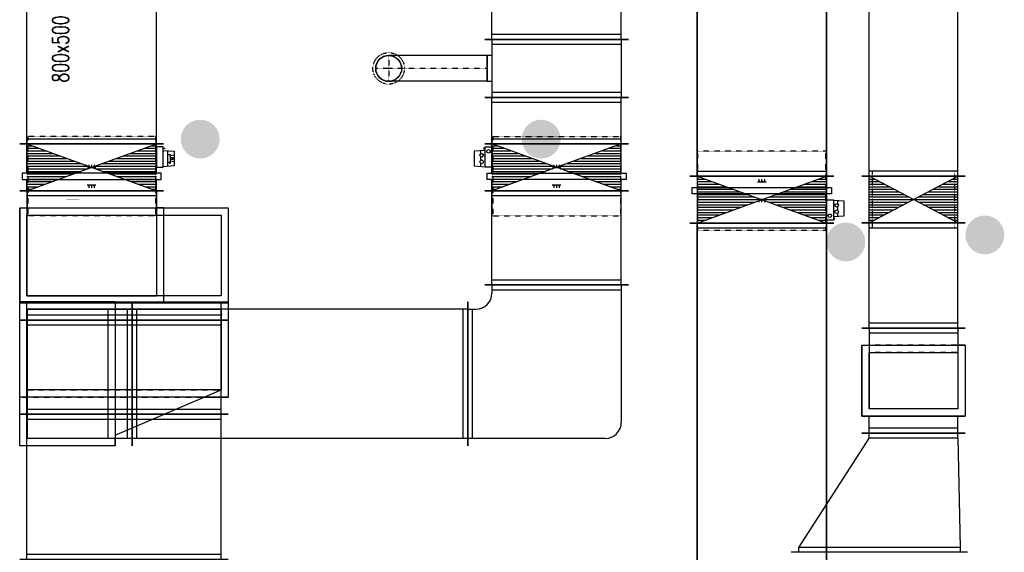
# Model space of a CAD drawing. Extents: x -7228 to 74941, y -112898 to 85621.
# Tile 555 of 635: x 23198 to 23807, y 81881 to 82211. Entities that reach past the tile are written whole.
import ezdxf

# ---------------------------------------------------------------- set-up
doc = ezdxf.new("R2010")
doc.units = 0
doc.linetypes.add('DASHDOT', pattern=[1, 0.5, -0.25, 0, -0.25])
doc.linetypes.add('DASHED', pattern=[0.75, 0.5, -0.25])
doc.layers.get('0').update_dxf_attribs({"color": 101, "linetype": 'CONTINUOUS'})
for name, color, linetype in [('BB-went-opis', 8, 'CONTINUOUS'), ('E35', 6, 'CONTINUOUS'), ('FLUID-N15', 7, 'CONTINUOUS'), ('FLUID-N2', 7, 'CONTINUOUS'), ('FLUID-W.2', 7, 'CONTINUOUS'), ('FLUID-W2', 7, 'CONTINUOUS'), ('FLUID-W2-SYM', 7, 'CONTINUOUS'), ('m-went-klapy', 2, 'CONTINUOUS'), ('m-went-nawiew', 152, 'CONTINUOUS'), ('m-went-opis', 86, 'CONTINUOUS'), ('m-went-wywiew', 1, 'CONTINUOUS')]:
    doc.layers.add(name, color=color, linetype=linetype)
doc.styles.add('tab-bud$0$ROMANS', font='romans', dxfattribs={"width": 0.7})
doc.linetypes.add('ZIGZAG', pattern='A,0.00254,-5.08,[131,ltypeshp.shx,S=5.08,R=0,X=-5.08,Y=0],-10.16,[131,ltypeshp.shx,S=5.08,R=180,X=5.08,Y=0],-5.08', length=20.32254)

# ---------------------------------------------------------------- blocks, each defined once
blk = doc.blocks.new('*U7749')
at = {"color": 5, "linetype": 'Continuous', "lineweight": -2, "ltscale": 2}
for p, q in [((-741, -645), (-741, 645)), ((741, 645), (741, -645))]:
    blk.add_line(p, q, dxfattribs=at)
at = {"color": 0, "linetype": 'ByBlock', "lineweight": -2, "ltscale": 2}
for p, q in [((-741, 600), (741, 600)), ((-741, -600), (741, -600))]:
    blk.add_line(p, q, dxfattribs=at)
at = {"color": 4, "linetype": 'Continuous', "ltscale": 2}
for p, q in [((-711, -600), (-711, 600)), ((711, 600), (711, -600))]:
    blk.add_line(p, q, dxfattribs=at)
blk = doc.blocks.new('*U7750')
at = {"color": 5, "linetype": 'Continuous', "lineweight": -2, "ltscale": 2}
blk.add_line((-335, -645), (-335, 645), dxfattribs=at)
at = {"color": 4, "linetype": 'Continuous', "ltscale": 2}
for p, q in [((-230, -645), (-230, 645)), ((-230, 645), (360, 645)), ((360, 645), (360, -645)), ((-305, -600), (-305, 600)), ((360, -645), (-230, -645))]:
    blk.add_line(p, q, dxfattribs=at)
at = {"color": 0, "linetype": 'ByBlock', "lineweight": -2, "ltscale": 2}
for p, q in [((-335, 600), (-230, 600)), ((-185, -600), (-185, 600)), ((-185, 600), (315, 600)), ((315, 600), (315, -600)), ((-335, -600), (-230, -600)), ((315, -600), (-185, -600))]:
    blk.add_line(p, q, dxfattribs=at)
blk = doc.blocks.new('*U7751')
at = {"color": 5, "linetype": 'Continuous', "lineweight": -2, "ltscale": 2}
for p, q in [((-533.5, -445), (-533.5, 445)), ((533.5, 445), (533.5, -445))]:
    blk.add_line(p, q, dxfattribs=at)
at = {"color": 0, "linetype": 'ByBlock', "lineweight": -2, "ltscale": 2}
for p, q in [((-533.5, 400), (533.5, 400)), ((-533.5, -400), (533.5, -400))]:
    blk.add_line(p, q, dxfattribs=at)
at = {"color": 4, "linetype": 'Continuous', "ltscale": 2}
for p, q in [((-503.5, -400), (-503.5, 400)), ((503.5, 400), (503.5, -400))]:
    blk.add_line(p, q, dxfattribs=at)
blk = doc.blocks.new('*U7752')
at = {"color": 4, "linetype": 'Continuous', "ltscale": 2}
for p, q in [((230, 445), (-360, 445)), ((-360, -445), (-360, 445)), ((230, 445), (230, 400)), ((305, 400), (305, -400)), ((230, -445), (230, -400)), ((230, -445), (-360, -445))]:
    blk.add_line(p, q, dxfattribs=at)
at = {"color": 5, "linetype": 'Continuous', "lineweight": -2, "ltscale": 2}
blk.add_line((335, 445), (335, -445), dxfattribs=at)
at = {"color": 0, "linetype": 'ByBlock', "lineweight": -2, "ltscale": 2}
for p, q in [((335, 400), (-315, 400)), ((-315, 400), (-315, -400)), ((335, -400), (-315, -400))]:
    blk.add_line(p, q, dxfattribs=at)
at = {"color": 4, "linetype": 'DASHED', "ltscale": 2}
for p, q in [((185, 400), (185, -400)), ((230, 400), (230, -400))]:
    blk.add_line(p, q, dxfattribs=at)
blk = doc.blocks.new('*U7753')
at = {"color": 4, "linetype": 'Continuous', "ltscale": 2}
for p, q in [((-245, -295), (-245, 295)), ((-245, 295), (645, 295)), ((645, 295), (645, -295)), ((645, -295), (-245, -295))]:
    blk.add_line(p, q, dxfattribs=at)
at = {"color": 0, "linetype": 'ByBlock', "lineweight": -2, "ltscale": 2}
for p, q in [((-200, -250), (-200, 250)), ((-200, 250), (600, 250)), ((600, 250), (600, -250)), ((600, -250), (-200, -250))]:
    blk.add_line(p, q, dxfattribs=at)
blk = doc.blocks.new('*U7951')
at = {"color": 1, "linetype": 'Continuous', "lineweight": -2, "ltscale": 2}
for p, q in [((-449.5, -645), (-449.5, 645)), ((449.5, 645), (449.5, -645))]:
    blk.add_line(p, q, dxfattribs=at)
at = {"color": 0, "linetype": 'ByBlock', "lineweight": -2, "ltscale": 2}
for p, q in [((-449.5, 600), (449.5, 600)), ((-449.5, -600), (449.5, -600))]:
    blk.add_line(p, q, dxfattribs=at)
at = {"color": 4, "linetype": 'Continuous', "ltscale": 2}
for p, q in [((-419.5, -600), (-419.5, 600)), ((419.5, 600), (419.5, -600))]:
    blk.add_line(p, q, dxfattribs=at)
blk = doc.blocks.new('*U7953')
at = {"color": 1, "linetype": 'Continuous', "lineweight": -2, "ltscale": 2}
blk.add_line((-335, -645), (-335, 645), dxfattribs=at)
at = {"color": 4, "linetype": 'Continuous', "ltscale": 2}
for p, q in [((-230, -645), (-230, 645)), ((-230, 645), (360, 645)), ((360, 645), (360, -645)), ((-305, -600), (-305, 600)), ((360, -645), (-230, -645))]:
    blk.add_line(p, q, dxfattribs=at)
at = {"color": 0, "linetype": 'ByBlock', "lineweight": -2, "ltscale": 2}
for p, q in [((-335, 600), (-230, 600)), ((-185, -600), (-185, 600)), ((-185, 600), (315, 600)), ((315, 600), (315, -600)), ((-335, -600), (-230, -600)), ((315, -600), (-185, -600))]:
    blk.add_line(p, q, dxfattribs=at)
blk = doc.blocks.new('*U7954')
at = {"color": 1, "linetype": 'Continuous', "lineweight": -2, "ltscale": 2}
for p, q in [((-291.5, -445), (-291.5, 445)), ((291.5, 445), (291.5, -445))]:
    blk.add_line(p, q, dxfattribs=at)
at = {"color": 0, "linetype": 'ByBlock', "lineweight": -2, "ltscale": 2}
for p, q in [((-291.5, 400), (291.5, 400)), ((-291.5, -400), (291.5, -400))]:
    blk.add_line(p, q, dxfattribs=at)
at = {"color": 4, "linetype": 'Continuous', "ltscale": 2}
for p, q in [((-261.5, -400), (-261.5, 400)), ((261.5, 400), (261.5, -400))]:
    blk.add_line(p, q, dxfattribs=at)
blk = doc.blocks.new('*U7955')
at = {"color": 1, "linetype": 'Continuous', "lineweight": -2, "ltscale": 2}
for p, q in [((485, 510), (485, -380)), ((380, -485), (-510, -485))]:
    blk.add_line(p, q, dxfattribs=at)
at = {"color": 0, "linetype": 'ByBlock', "lineweight": -2, "ltscale": 2}
for p, q in [((-365, 465), (485, 465)), ((-465, -485), (-465, 365)), ((485, -335), (435, -335)), ((335, -485), (335, -435))]:
    blk.add_line(p, q, dxfattribs=at)
at = {"color": 4, "linetype": 'Continuous', "ltscale": 2}
for p, q in [((455, 465), (455, -335)), ((335, -455), (-465, -455))]:
    blk.add_line(p, q, dxfattribs=at)
at = {"color": 0, "linetype": 'ByBlock', "lineweight": -2, "ltscale": 2}
for centre in [(-365, 365), (435, -435)]:
    blk.add_arc(centre, 100, 90, 180, dxfattribs=at)
blk = doc.blocks.new('*U7956')
at = {"color": 1, "linetype": 'Continuous', "lineweight": -2, "ltscale": 2}
for p, q in [((-1037.5, -445), (-1037.5, 445)), ((1037.5, 445), (1037.5, -445))]:
    blk.add_line(p, q, dxfattribs=at)
at = {"color": 0, "linetype": 'ByBlock', "lineweight": -2, "ltscale": 2}
for p, q in [((-1037.5, 400), (1037.5, 400)), ((-1037.5, -400), (1037.5, -400))]:
    blk.add_line(p, q, dxfattribs=at)
at = {"color": 4, "linetype": 'Continuous', "ltscale": 2}
for p, q in [((-1007.5, -400), (-1007.5, 400)), ((1007.5, 400), (1007.5, -400))]:
    blk.add_line(p, q, dxfattribs=at)
blk = doc.blocks.new('*U7957')
at = {"color": 4, "linetype": 'Continuous', "ltscale": 2}
for p, q in [((230, 445), (-360, 445)), ((-360, -445), (-360, 445)), ((230, 445), (230, 400)), ((305, 400), (305, -400)), ((230, -445), (230, -400)), ((230, -445), (-360, -445))]:
    blk.add_line(p, q, dxfattribs=at)
at = {"color": 1, "linetype": 'Continuous', "lineweight": -2, "ltscale": 2}
blk.add_line((335, 445), (335, -445), dxfattribs=at)
at = {"color": 0, "linetype": 'ByBlock', "lineweight": -2, "ltscale": 2}
for p, q in [((335, 400), (-315, 400)), ((-315, 400), (-315, -400)), ((335, -400), (-315, -400))]:
    blk.add_line(p, q, dxfattribs=at)
at = {"color": 4, "linetype": 'DASHED', "ltscale": 2}
for p, q in [((185, 400), (185, -400)), ((230, 400), (230, -400))]:
    blk.add_line(p, q, dxfattribs=at)
blk = doc.blocks.new('*U7958')
at = {"color": 4, "linetype": 'Continuous', "ltscale": 2}
for p, q in [((55, -295), (55, 595)), ((55, 595), (645, 595)), ((645, 595), (645, -295)), ((-645, 295), (-645, -295)), ((-495, 295), (-645, 295)), ((645, 295), (645, -295)), ((645, -295), (-645, -295)), ((645, -295), (55, -295))]:
    blk.add_line(p, q, dxfattribs=at)
at = {"color": 0, "linetype": 'ByBlock', "lineweight": -2, "ltscale": 2}
for p, q in [((100, -250), (100, 550)), ((100, 550), (600, 550)), ((600, 550), (600, -250)), ((55, 530.7), (-600, 250)), ((-600, 250), (-600, -250)), ((55, -250), (-600, -250)), ((600, -250), (100, -250))]:
    blk.add_line(p, q, dxfattribs=at)
at = {"color": 4, "linetype": 'DASHED', "ltscale": 2}
for p, q in [((600, 250), (-600, 250)), ((645, 295), (-495, 295)), ((100, -250), (-600, -250))]:
    blk.add_line(p, q, dxfattribs=at)
blk = doc.blocks.new('*U7810')
at = {"linetype": 'Continuous', "ltscale": 2}
h = blk.add_hatch(dxfattribs=at)
h.set_pattern_fill('LINE', color=4, scale=5, angle=90, style=0)
h.paths.add_polyline_path([(-145, -400), (145, -400), (-145, 400), (145, 400)])
at = {"color": 5, "linetype": 'Continuous', "lineweight": -2, "ltscale": 2}
for p, q in [((-145, -445), (-145, 445)), ((145, 445), (145, -445)), ((-110, 18), (-126.028, 18)), ((-110, 1), (-126.028, 1)), ((-110, 18), (-114.916, 22.916)), ((-110, 18), (-114.916, 13.084)), ((-110, 1), (-114.916, 5.916)), ((-110, 1), (-114.916, -3.916)), ((-110, -26.5), (-110, 26.776)), ((0, 26.5), (0, -26.776)), ((0, 16), (4.916, 20.916)), ((0, 16), (16.028, 16)), ((0, 16), (4.916, 11.084)), ((0, -1), (4.916, 3.916)), ((-110, -16), (-126.028, -16)), ((-110, -16), (-114.916, -11.084)), ((-110, -16), (-114.916, -20.916)), ((0, -1), (16.028, -1)), ((0, -1), (4.916, -5.916)), ((0, -18), (4.916, -13.084)), ((0, -18), (16.028, -18)), ((0, -18), (4.916, -22.916))]:
    blk.add_line(p, q, dxfattribs=at)
at = {"color": 0, "linetype": 'ByBlock', "lineweight": -2, "ltscale": 2}
for p, q in [((-35, 430), (-75, 430)), ((-75, 430), (-75, -430)), ((-35, -430), (-35, 430)), ((-145, 400), (-75, 400)), ((-35, 400), (145, 400)), ((-145, -400), (-75, -400)), ((-35, -400), (145, -400)), ((-75, -430), (-35, -430))]:
    blk.add_line(p, q, dxfattribs=at)
at = {"color": 4, "linetype": 'DASHED', "ltscale": 2}
for p, q in [((190.5, 395.5), (-300.5, 395.5)), ((-300.5, -395.5), (-300.5, 395.5)), ((190.5, -395.5), (190.5, 395.5)), ((190.5, -395.5), (-300.5, -395.5))]:
    blk.add_line(p, q, dxfattribs=at)
at = {"color": 4, "linetype": 'Continuous', "ltscale": 2}
for p, q in [((-145, 400), (145, -400)), ((145, 400), (-145, -400)), ((127.5, -400), (1.5, -400)), ((1.5, -400), (1.5, -443)), ((127.5, -443), (127.5, -400)), ((1.5, -443), (127.5, -443)), ((10.5, -510), (4.5, -443)), ((103.082, -470), (6.918, -470)), ((25.079, -485.5), (25.079, -482.5)), ((25.079, -482.5), (31, -482.5)), ((79, -485.5), (25.079, -485.5)), ((31, -482.5), (31, -470)), ((34.979, -510), (38.326, -485.5)), ((48.5, -502), (48.5, -485.5)), ((61.5, -485.5), (61.5, -502)), ((75.021, -510), (71.674, -485.5)), ((79, -470), (79, -485.5)), ((105.5, -443), (99.5, -510)), ((117.5, -452), (117.5, -443)), ((119.5, -452), (117.5, -452)), ((119.5, -443), (119.5, -452)), ((99.5, -510), (10.5, -510)), ((61.5, -502), (48.5, -502))]:
    blk.add_line(p, q, dxfattribs=at)
blk = doc.blocks.new('*U7959')
at = {"color": 1, "linetype": 'Continuous', "lineweight": -2, "ltscale": 2}
for p, q in [((-180, -445), (-180, 445)), ((180, 445), (180, -445)), ((80, -430), (-80, -430))]:
    blk.add_line(p, q, dxfattribs=at)
at = {"color": 0, "linetype": 'ByBlock', "lineweight": -2, "ltscale": 2}
for p, q in [((-180, 400), (180, 400)), ((-180, -400), (180, -400)), ((-80, -400), (-80, -430)), ((80, -430), (80, -400))]:
    blk.add_line(p, q, dxfattribs=at)
at = {"color": 4, "linetype": 'Continuous', "ltscale": 2}
for p, q in [((-150, -400), (-150, 400)), ((150, 400), (150, -400))]:
    blk.add_line(p, q, dxfattribs=at)
blk = doc.blocks.new('*U7960')
at = {"color": 4, "linetype": 'DASHED', "ltscale": 2}
blk.add_circle((0, 0), 97.5, dxfattribs=at)
at = {"color": 0, "linetype": 'ByBlock', "lineweight": -2, "ltscale": 2}
blk.add_circle((0, 0), 80, dxfattribs=at)
blk = doc.blocks.new('*U7961')
at = {"linetype": 'Continuous', "ltscale": 2}
h = blk.add_hatch(dxfattribs=at)
h.set_pattern_fill('LINE', color=4, scale=5, angle=90, style=0)
h.paths.add_polyline_path([(-145, -400), (145, -400), (-145, 400), (145, 400)])
at = {"color": 1, "linetype": 'Continuous', "lineweight": -2, "ltscale": 2}
for p, q in [((-145, -445), (-145, 445)), ((145, 445), (145, -445)), ((0, 18), (-16.028, 18)), ((0, 1), (-16.028, 1)), ((0, 18), (-4.916, 22.916)), ((0, 18), (-4.916, 13.084)), ((0, 1), (-4.916, 5.916)), ((0, 1), (-4.916, -3.916)), ((0, -26.5), (0, 26.776)), ((110, 26.5), (110, -26.776)), ((110, 16), (114.916, 20.916)), ((110, 16), (126.028, 16)), ((110, 16), (114.916, 11.084)), ((110, -1), (114.916, 3.916)), ((0, -16), (-16.028, -16)), ((0, -16), (-4.916, -11.084)), ((0, -16), (-4.916, -20.916)), ((110, -1), (126.028, -1)), ((110, -1), (114.916, -5.916)), ((110, -18), (114.916, -13.084)), ((110, -18), (126.028, -18)), ((110, -18), (114.916, -22.916))]:
    blk.add_line(p, q, dxfattribs=at)
at = {"color": 0, "linetype": 'ByBlock', "lineweight": -2, "ltscale": 2}
for p, q in [((35, -430), (35, 430)), ((35, 430), (75, 430)), ((75, 430), (75, -430)), ((35, 400), (-145, 400)), ((145, 400), (75, 400)), ((35, -400), (-145, -400)), ((145, -400), (75, -400)), ((75, -430), (35, -430))]:
    blk.add_line(p, q, dxfattribs=at)
at = {"color": 4, "linetype": 'DASHED', "ltscale": 2}
for p, q in [((-190.5, 395.5), (300.5, 395.5)), ((-190.5, -395.5), (-190.5, 395.5)), ((300.5, -395.5), (300.5, 395.5)), ((-190.5, -395.5), (300.5, -395.5))]:
    blk.add_line(p, q, dxfattribs=at)
at = {"color": 4, "linetype": 'Continuous', "ltscale": 2}
for p, q in [((-145, 400), (145, -400)), ((145, 400), (-145, -400)), ((-127.5, -400), (-1.5, -400)), ((-127.5, -443), (-127.5, -400)), ((-1.5, -400), (-1.5, -443)), ((-1.5, -443), (-127.5, -443)), ((-119.5, -443), (-119.5, -452)), ((-119.5, -452), (-117.5, -452)), ((-117.5, -452), (-117.5, -443)), ((-105.5, -443), (-99.5, -510)), ((-103.082, -470), (-83.742, -470)), ((-66.388, -470), (-43.612, -470)), ((-26.258, -470), (-6.258, -470)), ((-10.5, -510), (-4.5, -443)), ((-99.5, -510), (-10.5, -510))]:
    blk.add_line(p, q, dxfattribs=at)
for centre in [(-98.996, -421), (-75.065, -463.239), (-34.935, -463.239)]:
    blk.add_circle(centre, 11, dxfattribs=at)
blk = doc.blocks.new('*U7962')
at = {"color": 1, "linetype": 'Continuous', "lineweight": -2, "ltscale": 2}
for p, q in [((-144, -445), (-144, 445)), ((144, 445), (144, -445))]:
    blk.add_line(p, q, dxfattribs=at)
at = {"color": 0, "linetype": 'ByBlock', "lineweight": -2, "ltscale": 2}
for p, q in [((-144, 400), (144, 400)), ((-144, -400), (144, -400))]:
    blk.add_line(p, q, dxfattribs=at)
at = {"color": 4, "linetype": 'Continuous', "ltscale": 2}
for p, q in [((-114, -400), (-114, 400)), ((114, 400), (114, -400))]:
    blk.add_line(p, q, dxfattribs=at)
blk = doc.blocks.new('*U7967')
at = {"color": 1, "linetype": 'Continuous', "lineweight": -2, "ltscale": 2}
blk.add_line((608.7, 80), (608.7, -80), dxfattribs=at)
at = {"color": 0, "linetype": 'ByBlock', "lineweight": -2, "ltscale": 2}
blk.add_arc((0, 0), 80, 90, 270, dxfattribs=at)
at = {"color": 4, "linetype": 'DASHED', "lineweight": -2, "ltscale": 2}
blk.add_arc((0, 0), 80, 270, 90, dxfattribs=at)
at = {"color": 1, "linetype": 'ZIGZAG', "lineweight": -2, "ltscale": 0.4}
for points in [[(608.7, 80), (0, 80)], [(608.7, -80), (0, -80)]]:
    blk.add_spline(points, degree=3, dxfattribs=at)
at = {"layer": 'FLUID-W2-SYM', "color": 2, "linetype": 'DASHDOT', "ltscale": 2}
for p, q in [((0, 80), (0, -80)), ((0, 0), (-80, 0))]:
    blk.add_line(p, q, dxfattribs=at)
at = {"layer": 'FLUID-W2-SYM', "color": 2, "linetype": 'DASHDOT', "ltscale": 2, "start_tangent": (-1, 0), "end_tangent": (-1, 0)}
blk.add_spline([(608.7, 0), (0, 0)], degree=3, dxfattribs=at)
blk = doc.blocks.new('*U7968')
at = {"color": 1, "linetype": 'Continuous', "lineweight": -2, "ltscale": 2}
for p, q in [((-772, -445), (-772, 445)), ((772, 445), (772, -445))]:
    blk.add_line(p, q, dxfattribs=at)
at = {"color": 0, "linetype": 'ByBlock', "lineweight": -2, "ltscale": 2}
for p, q in [((-772, 400), (772, 400)), ((-772, -400), (772, -400))]:
    blk.add_line(p, q, dxfattribs=at)
at = {"color": 4, "linetype": 'Continuous', "ltscale": 2}
for p, q in [((-742, -400), (-742, 400)), ((742, 400), (742, -400))]:
    blk.add_line(p, q, dxfattribs=at)
blk = doc.blocks.new('*U7929')
at = {"color": 1, "linetype": 'Continuous', "lineweight": -2, "ltscale": 2}
for p, q in [((-1807, -445), (-1807, 445)), ((1807, 445), (1807, -445))]:
    blk.add_line(p, q, dxfattribs=at)
at = {"color": 0, "linetype": 'ByBlock', "lineweight": -2, "ltscale": 2}
for p, q in [((-1807, 400), (1807, 400)), ((-1807, -400), (1807, -400))]:
    blk.add_line(p, q, dxfattribs=at)
at = {"color": 4, "linetype": 'Continuous', "ltscale": 2}
for p, q in [((-1777, -400), (-1777, 400)), ((1777, 400), (1777, -400))]:
    blk.add_line(p, q, dxfattribs=at)
blk = doc.blocks.new('*U7931')
at = {"linetype": 'Continuous', "ltscale": 2}
h = blk.add_hatch(dxfattribs=at)
h.set_pattern_fill('LINE', color=4, scale=5, angle=90, style=0)
h.paths.add_polyline_path([(-145, -400), (145, -400), (-145, 400), (145, 400)])
at = {"color": 1, "linetype": 'Continuous', "lineweight": -2, "ltscale": 2}
for p, q in [((-145, -445), (-145, 445)), ((145, 445), (145, -445)), ((0, 18), (-16.028, 18)), ((0, 1), (-16.028, 1)), ((0, 18), (-4.916, 22.916)), ((0, 18), (-4.916, 13.084)), ((0, 1), (-4.916, 5.916)), ((0, 1), (-4.916, -3.916)), ((0, -26.5), (0, 26.776)), ((110, 26.5), (110, -26.776)), ((110, 16), (114.916, 20.916)), ((110, 16), (126.028, 16)), ((110, 16), (114.916, 11.084)), ((110, -1), (114.916, 3.916)), ((0, -16), (-16.028, -16)), ((0, -16), (-4.916, -11.084)), ((0, -16), (-4.916, -20.916)), ((110, -1), (126.028, -1)), ((110, -1), (114.916, -5.916)), ((110, -18), (114.916, -13.084)), ((110, -18), (126.028, -18)), ((110, -18), (114.916, -22.916))]:
    blk.add_line(p, q, dxfattribs=at)
at = {"color": 0, "linetype": 'ByBlock', "lineweight": -2, "ltscale": 2}
for p, q in [((35, -430), (35, 430)), ((35, 430), (75, 430)), ((75, 430), (75, -430)), ((35, 400), (-145, 400)), ((145, 400), (75, 400)), ((35, -400), (-145, -400)), ((145, -400), (75, -400)), ((75, -430), (35, -430))]:
    blk.add_line(p, q, dxfattribs=at)
at = {"color": 4, "linetype": 'DASHED', "ltscale": 2}
for p, q in [((-190.5, 395.5), (300.5, 395.5)), ((-190.5, -395.5), (-190.5, 395.5)), ((300.5, -395.5), (300.5, 395.5)), ((-190.5, -395.5), (300.5, -395.5))]:
    blk.add_line(p, q, dxfattribs=at)
at = {"color": 4, "linetype": 'Continuous', "ltscale": 2}
for p, q in [((-145, 400), (145, -400)), ((145, 400), (-145, -400)), ((-127.5, -400), (-1.5, -400)), ((-127.5, -443), (-127.5, -400)), ((-1.5, -400), (-1.5, -443)), ((-1.5, -443), (-127.5, -443)), ((-119.5, -443), (-119.5, -452)), ((-119.5, -452), (-117.5, -452)), ((-117.5, -452), (-117.5, -443)), ((-105.5, -443), (-99.5, -510)), ((-103.082, -470), (-83.742, -470)), ((-66.388, -470), (-43.612, -470)), ((-26.258, -470), (-6.258, -470)), ((-10.5, -510), (-4.5, -443)), ((-99.5, -510), (-10.5, -510))]:
    blk.add_line(p, q, dxfattribs=at)
for centre in [(-98.996, -421), (-75.065, -463.239), (-34.935, -463.239)]:
    blk.add_circle(centre, 11, dxfattribs=at)
blk = doc.blocks.new('*U7932')
at = {"color": 1, "linetype": 'Continuous', "lineweight": -2, "ltscale": 2}
for p, q in [((-3605, -445), (-3605, 445)), ((3605, 445), (3605, -445))]:
    blk.add_line(p, q, dxfattribs=at)
at = {"color": 0, "linetype": 'ByBlock', "lineweight": -2, "ltscale": 2}
for p, q in [((-3605, 400), (3605, 400)), ((-3605, -400), (3605, -400))]:
    blk.add_line(p, q, dxfattribs=at)
at = {"color": 4, "linetype": 'Continuous', "ltscale": 2}
for p, q in [((-3575, -400), (-3575, 400)), ((3575, 400), (3575, -400))]:
    blk.add_line(p, q, dxfattribs=at)
blk = doc.blocks.new('*U7736')
at = {"color": 5, "linetype": 'Continuous', "lineweight": -2, "ltscale": 2}
for p, q in [((-325.5, -320), (-325.5, 320)), ((325.5, 320), (325.5, -320))]:
    blk.add_line(p, q, dxfattribs=at)
at = {"color": 0, "linetype": 'ByBlock', "lineweight": -2, "ltscale": 2}
for p, q in [((-325.5, 275), (325.5, 275)), ((-325.5, -275), (325.5, -275))]:
    blk.add_line(p, q, dxfattribs=at)
at = {"color": 4, "linetype": 'Continuous', "ltscale": 2}
for p, q in [((-295.5, -275), (-295.5, 275)), ((295.5, 275), (295.5, -275))]:
    blk.add_line(p, q, dxfattribs=at)
blk = doc.blocks.new('*U7737')
at = {"color": 5, "linetype": 'Continuous', "lineweight": -2, "ltscale": 2}
for p, q in [((-369, -320), (-369, 320)), ((369, 334), (369, -756))]:
    blk.add_line(p, q, dxfattribs=at)
at = {"color": 0, "linetype": 'ByBlock', "lineweight": -2, "ltscale": 2}
for p, q in [((-339, 275), (-369, 275)), ((-339, 275), (339, 289)), ((339, 289), (369, 289)), ((-339, -275), (-369, -275)), ((-339, -275), (339, -711)), ((339, -711), (369, -711))]:
    blk.add_line(p, q, dxfattribs=at)
at = {"color": 4, "linetype": 'Continuous', "ltscale": 2}
for p, q in [((-339, -275), (-339, 275)), ((339, 289), (339, -711))]:
    blk.add_line(p, q, dxfattribs=at)
blk = doc.blocks.new('*U7738')
at = {"color": 5, "linetype": 'Continuous', "lineweight": -2, "ltscale": 2}
blk.add_line((-260, -320), (-260, 320), dxfattribs=at)
at = {"color": 4, "linetype": 'Continuous', "ltscale": 2}
for p, q in [((-155, -320), (-155, 320)), ((-155, 320), (285, 320)), ((285, 320), (285, -320)), ((-230, -275), (-230, 275)), ((285, -320), (-155, -320))]:
    blk.add_line(p, q, dxfattribs=at)
at = {"color": 0, "linetype": 'ByBlock', "lineweight": -2, "ltscale": 2}
for p, q in [((-260, 275), (-155, 275)), ((-110, -275), (-110, 275)), ((-110, 275), (240, 275)), ((240, 275), (240, -275)), ((-260, -275), (-155, -275)), ((240, -275), (-110, -275))]:
    blk.add_line(p, q, dxfattribs=at)
blk = doc.blocks.new('*U7739')
at = {"color": 5, "linetype": 'Continuous', "lineweight": -2, "ltscale": 2}
blk.add_line((-260, -320), (-260, 320), dxfattribs=at)
at = {"color": 4, "linetype": 'Continuous', "ltscale": 2}
for p, q in [((-155, 320), (285, 320)), ((-155, 320), (-155, 275)), ((285, -320), (285, 320)), ((-230, -275), (-230, 275)), ((-155, -320), (-155, -275)), ((-155, -320), (285, -320))]:
    blk.add_line(p, q, dxfattribs=at)
at = {"color": 0, "linetype": 'ByBlock', "lineweight": -2, "ltscale": 2}
for p, q in [((-260, 275), (240, 275)), ((240, 275), (240, -275)), ((-260, -275), (240, -275))]:
    blk.add_line(p, q, dxfattribs=at)
at = {"color": 4, "linetype": 'DASHED', "ltscale": 2}
for p, q in [((-155, 275), (-155, -275)), ((-110, 275), (-110, -275))]:
    blk.add_line(p, q, dxfattribs=at)
blk = doc.blocks.new('*U7740')
at = {"color": 4, "linetype": 'Continuous', "ltscale": 2}
for p, q in [((-320, -220), (-320, 220)), ((-320, 220), (320, 220)), ((320, 220), (320, -220)), ((320, -220), (-320, -220))]:
    blk.add_line(p, q, dxfattribs=at)
at = {"color": 0, "linetype": 'ByBlock', "lineweight": -2, "ltscale": 2}
for p, q in [((-275, -175), (-275, 175)), ((-275, 175), (275, 175)), ((275, 175), (275, -175)), ((275, -175), (-275, -175))]:
    blk.add_line(p, q, dxfattribs=at)
blk = doc.blocks.new('*U7741')
at = {"linetype": 'Continuous', "ltscale": 2}
h = blk.add_hatch(dxfattribs=at)
h.set_pattern_fill('LINE', color=4, scale=5, angle=90, style=0)
h.paths.add_polyline_path([(-145, 275), (145, 275), (-145, -275), (145, -275)])
at = {"color": 5, "linetype": 'Continuous', "lineweight": -2, "ltscale": 2}
for p, q in [((-145, -320), (-145, 320)), ((145, 320), (145, -320))]:
    blk.add_line(p, q, dxfattribs=at)
at = {"color": 4, "linetype": 'DASHED', "ltscale": 2}
for p, q in [((-175, 255), (-175, -255)), ((175, 255), (-175, 255)), ((175, -255), (175, 255)), ((-175, -255), (175, -255))]:
    blk.add_line(p, q, dxfattribs=at)
at = {"color": 0, "linetype": 'ByBlock', "lineweight": -2, "ltscale": 2}
for p, q in [((-145, 275), (145, 275)), ((-145, -275), (145, -275))]:
    blk.add_line(p, q, dxfattribs=at)
at = {"color": 4, "linetype": 'Continuous', "ltscale": 2}
for p, q in [((-145, 275), (145, -275)), ((-145, -275), (145, 275))]:
    blk.add_line(p, q, dxfattribs=at)
blk = doc.blocks.new('*U7742')
at = {"color": 5, "linetype": 'Continuous', "lineweight": -2, "ltscale": 2}
for p, q in [((-3605, -320), (-3605, 320)), ((3605, 320), (3605, -320))]:
    blk.add_line(p, q, dxfattribs=at)
at = {"color": 0, "linetype": 'ByBlock', "lineweight": -2, "ltscale": 2}
for p, q in [((-3605, 275), (3605, 275)), ((-3605, -275), (3605, -275))]:
    blk.add_line(p, q, dxfattribs=at)
at = {"color": 4, "linetype": 'Continuous', "ltscale": 2}
for p, q in [((-3575, -275), (-3575, 275)), ((3575, 275), (3575, -275))]:
    blk.add_line(p, q, dxfattribs=at)
blk = doc.blocks.new('A$C38133200')
at = {"layer": 'm-went-klapy', "ltscale": 2}
blk.add_hatch(color=256, dxfattribs=at).paths.add_polyline_path([(-12.02, 0, 1), (12.02, 0, 1)])
blk = doc.blocks.new('A$C178657CD')
at = {"layer": 'BB-went-opis'}
blk.add_blockref('A$C38133200', (-0.67, 0.34), dxfattribs=at)
blk = doc.blocks.new('A$C121D2BAE')
at = {"layer": 'm-went-nawiew', "const_width": 8}
blk.add_lwpolyline([(807.6, -3160.1), (807.6, -3160)], dxfattribs=at)
at = {"layer": 'm-went-wywiew'}
for p, q in [((1193.7, -2124.17), (1193.7, -3691.6)), ((1273.7, -2124.17), (1273.7, -3691.6))]:
    blk.add_line(p, q, dxfattribs=at)
at = {"layer": 'm-went-wywiew', "linetype": 'DASHDOT', "const_width": 8}
blk.add_lwpolyline([(1225, -3160), (1225, -3160.1)], dxfattribs=at)
at = {"ltscale": 2}
for p in [(887.11, -3122.84, -2700), (1097.94, -3122.84, -2700), (1372.31, -3182.12), (1286.36, -3186.5)]:
    blk.add_blockref('A$C178657CD', p, dxfattribs=at)
at = {"layer": 'FLUID-N15', "color": 5, "linetype": 'Continuous'}
for name, p, xscale, yscale, zscale, rotation in [('*U7742', (1327.5, -2784.9), 0.1, 0.1, 0.1, 89.99999999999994), ('*U7741', (1327.5, -3159.9), 0.1000000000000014, 0.1000000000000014, 0.09999999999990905, 89.99999999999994), ('*U7736', (1327.5, -3206.95), 0.09999999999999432, 0.09999999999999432, 0.1000000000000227, 89.99999999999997), ('*U7739', (1327.5, -3265.5), 0.1, 0.1, 0.1, 270.0000000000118), ('*U7738', (1327.5, -3278.5), 0.1, 0.1, 0.1, 89.99999999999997), ('*U7740', (1327.5, -3272), 0.1, 0.1, 0.1, 180.0000000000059), ('*U7737', (1327.5, -3341.4), 0.1, 0.1, 0.1, 269.9999999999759)]:
    blk.add_blockref(name, p, dxfattribs=dict(at, xscale=xscale, yscale=yscale, zscale=zscale, rotation=rotation))
at = {"layer": 'FLUID-N2', "color": 5, "linetype": 'Continuous'}
for name, p, xscale, yscale, zscale, rotation in [('*U7751', (819.31, -3072.15), 0.09999999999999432, 0.09999999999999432, 0.09999999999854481, 90.00000000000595), ('*U7810', (819.31, -3140), 0.09999999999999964, 0.09999999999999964, 0.1, 90.00000000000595), ('*U7752', (819.31, -3188), 0.09999999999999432, 0.09999999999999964, 0.1, 90.00000000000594), ('*U7750', (839.31, -3201), 0.1000000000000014, 0.1000000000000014, 0.1, 90.00000000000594), ('*U7753', (839.31, -3194.5), 0.1, 0.09999999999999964, 0.1, 180.0000000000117), ('*U7749', (839.31, -3308.6), 0.09999999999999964, 0.09999999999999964, 0.09999999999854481, 90)]:
    blk.add_blockref(name, p, dxfattribs=dict(at, xscale=xscale, yscale=yscale, zscale=zscale, rotation=rotation))
at = {"layer": 'FLUID-W.2', "color": 1, "linetype": 'Continuous'}
for name, p, xscale, yscale, zscale, rotation in [('*U7932', (1233.7, -2784.95), 0.1, 0.1, 0.1, 90), ('*U7931', (1233.7, -3159.95), 0.1000000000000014, 0.1000000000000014, 0.1, 90), ('*U7929', (1233.7, -3355.15), 0.09999999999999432, 0.09999999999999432, 0.09999999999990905, 89.99999999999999)]:
    blk.add_blockref(name, p, dxfattribs=dict(at, xscale=xscale, yscale=yscale, zscale=zscale, rotation=rotation))
at = {"layer": 'FLUID-W2', "color": 1, "linetype": 'Continuous'}
for name, p, xscale, yscale, zscale, rotation in [('*U7968', (1106.84, -2983.52), 0.1, 0.1, 0.1, 89.99999999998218), ('*U7959', (1106.84, -3078.72, -2700), 0.09999999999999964, 0.09999999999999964, 0.09999999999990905, 269.999999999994), ('*U7962', (1106.84, -3111.1), 0.1, 0.1, 0.1, 89.99999999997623), ('*U7961', (1106.84, -3140), 0.1000000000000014, 0.1000000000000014, 0.1, 269.9999999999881), ('*U7954', (1106.84, -3183.65), 0.09999999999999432, 0.09999999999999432, 0.09999999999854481, 89.99999999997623), ('*U7955', (1100.34, -3261.3), 0.09999999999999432, 0.1000000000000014, 0.1, 179.9999999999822), ('*U7953', (839.31, -3259.3), 0.09999999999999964, 0.09999999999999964, 0.1, 90), ('*U7957', (810.84, -3267.8), 0.09999999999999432, 0.09999999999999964, 0.09999999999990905, 359.9999999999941), ('*U7958', (839.34, -3252.8), 0.1, 0.09999999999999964, 0.1, 180.0000000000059), ('*U7956', (948.09, -3267.8), 0.1, 0.09999999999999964, 0.1, 180.0000000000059), ('*U7951', (839.31, -3337.75), 0.1000000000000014, 0.1000000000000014, 0.09999999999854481, 89.99999999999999)]:
    blk.add_blockref(name, p, dxfattribs=dict(at, xscale=xscale, yscale=yscale, zscale=zscale, rotation=rotation))
at = {"layer": 'FLUID-W2', "color": 1, "linetype": 'Continuous', "zscale": 0.1}
for name, xscale, yscale in [('*U7960', 0.1000000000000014, 0.09999999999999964), ('*U7967', 0.1, 0.1)]:
    blk.add_blockref(name, (1002.97, -3078.72), dxfattribs=dict(at, xscale=xscale, yscale=yscale))
at = {"layer": 'm-went-opis', "style": 'tab-bud$0$ROMANS', "width": 0.7}
blk.add_text('800x500', height=10.109, rotation=90, dxfattribs=at).set_placement((805.14, -3087.48))

msp = doc.modelspace()

# ---------------------------------------------------------------- block references
at = {"layer": 'E35'}
msp.add_blockref('A$C121D2BAE', (22422.844, 85259.063), dxfattribs=at)

doc.saveas('drawing.dxf')
